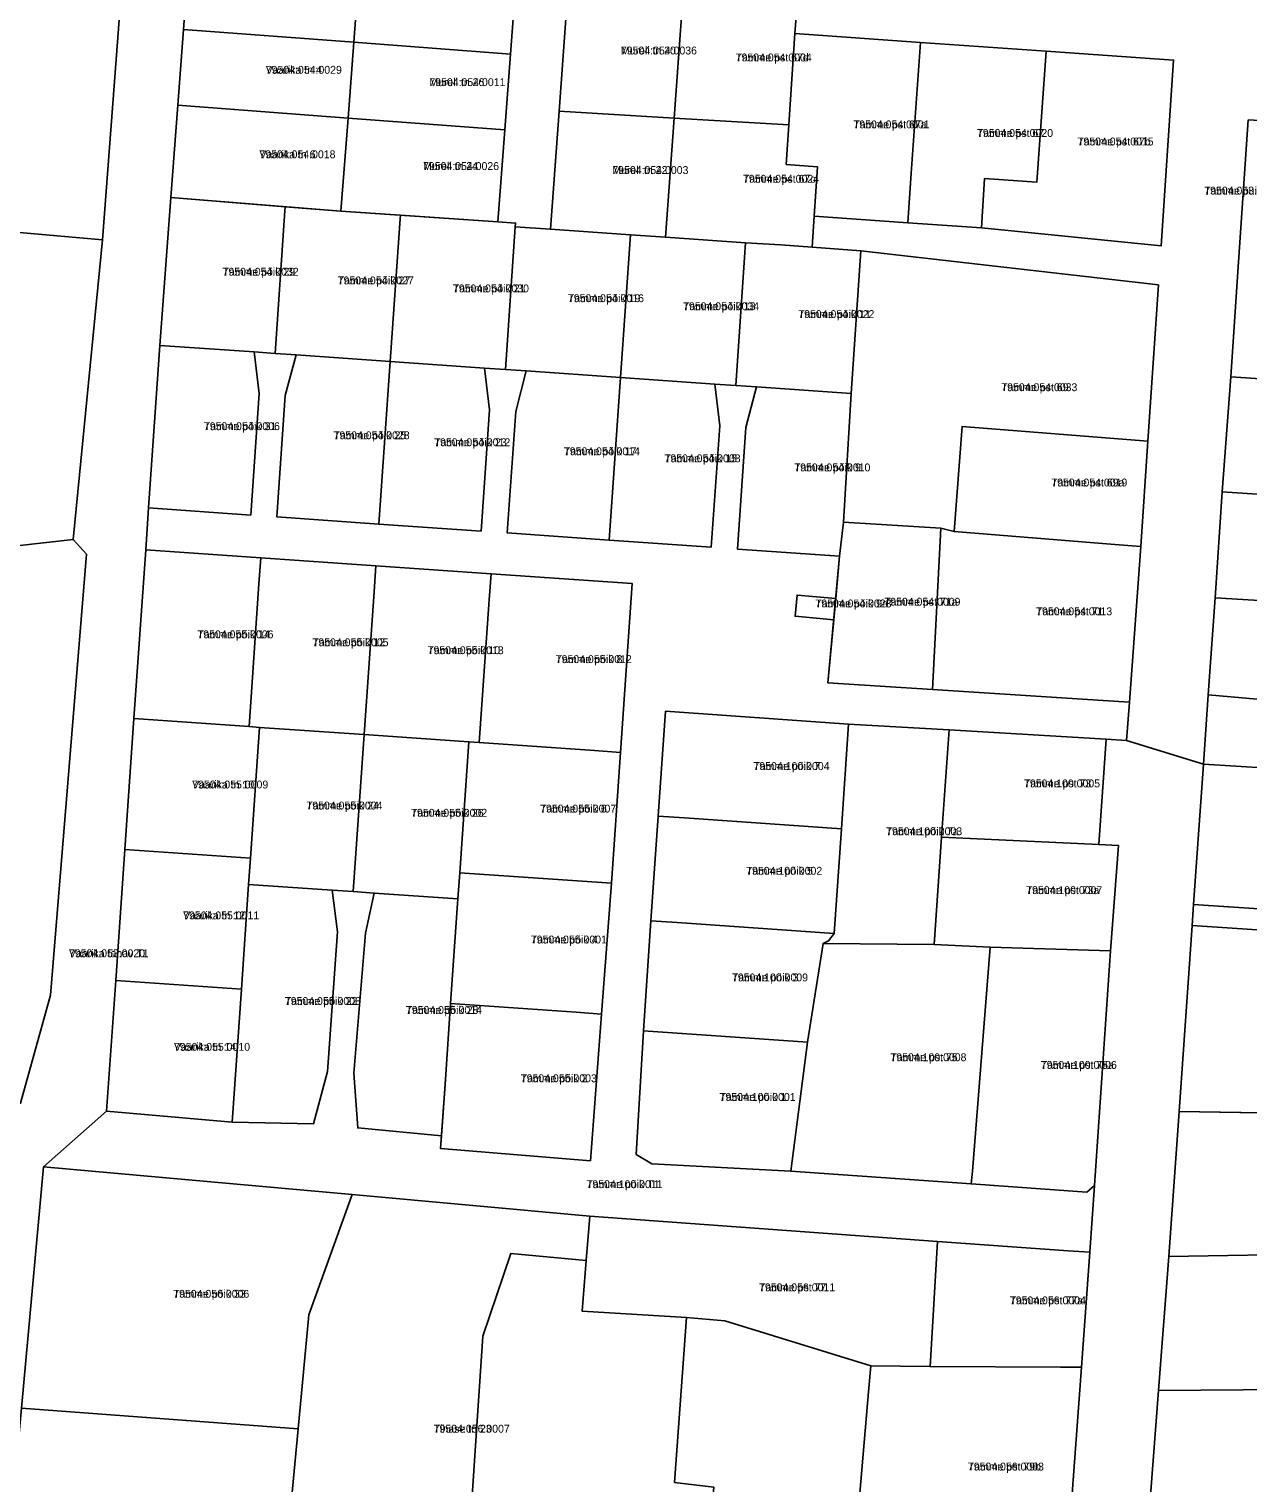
# Model space of a CAD drawing. Extents: x 643847 to 663718, y 6468443 to 6482775.
# Drawn here: x 657632.2 to 657864.6, y 6471569.9 to 6471847 of the extents above; entities that cross this region are included whole.
import ezdxf

# ---------------------------------------------------------------- set-up
doc = ezdxf.new("R2010")
doc.units = 0
for name, color, linetype in [('L_AADRESS', 7, 'Continuous'), ('PIIR', 7, 'Continuous'), ('TUNNUS', 7, 'Continuous')]:
    doc.layers.add(name, color=color, linetype=linetype)

msp = doc.modelspace()

# ---------------------------------------------------------------- linework, layer by layer
at = {"layer": 'PIIR'}
for points in [[(657630.55, 6471642.27), (657636.29, 6471662.84), (657643.14, 6471746.88), (657640.6, 6471749.7), (657646.15, 6471806.77), (657652.6, 6471891.5), (657653.54, 6471903.64), (657664.63, 6471886.78), (657662.71, 6471861.36), (657661.63, 6471846.9), (657660.54, 6471832.43), (657659.21, 6471814.88), (657657.12, 6471786.67), (657654.97, 6471755.7), (657654.41, 6471747.72), (657652.18, 6471715.55), (657650.44, 6471690.61), (657648.71, 6471665.67), (657646.97, 6471640.73), (657634.94, 6471630.14), (657630.73, 6471584.15)], [(657734.92, 6471854.25), (657733.21, 6471831.31), (657731.56, 6471808.81), (657724.87, 6471809.25), (657724.87, 6471809.27), (657724.92, 6471809.96), (657721.57, 6471810.21), (657722.9, 6471827.74), (657723.98, 6471842.2), (657725.07, 6471856.66)], [(657864.61, 6471829.63), (657862.64, 6471800.7), (657861.29, 6471780.66), (657859.66, 6471758.77), (657858.3, 6471738.6), (657856.98, 6471720.08), (657856.07, 6471706.87), (657841.4, 6471711.38), (657841.96, 6471718.67), (657844.13, 6471748.35), (657845.5, 6471768.45), (657847.5, 6471798.21), (657790.76, 6471804.68), (657781.48, 6471805.38), (657781.88, 6471811.31), (657799.72, 6471810.01), (657813.76, 6471809.08), (657847.99, 6471805.62), (657850.38, 6471841.05), (657826.08, 6471842.74), (657802.14, 6471844.42), (657778.2, 6471846.11), (657778.59, 6471851.63)], [(657829.93, 6471552.31), (657832.8, 6471591.95), (657834.4, 6471613.86), (657835.32, 6471626.57), (657838.35, 6471671.29), (657839.88, 6471691.37), (657836.12, 6471691.54), (657837.55, 6471711.63), (657841.4, 6471711.38), (657856.07, 6471706.87), (657854.19, 6471680.14), (657853.91, 6471676.15), (657851.42, 6471640.71), (657849.5, 6471613.08), (657847.52, 6471587.53), (657845.97, 6471567.52)]]:
    msp.add_lwpolyline(points, dxfattribs=at)
for points in [[(657616.68, 6471893.85), (657652.6, 6471891.5), (657646.15, 6471806.77), (657619.5, 6471809.12), (657615.33, 6471809.43), (657615.82, 6471815.81), (657615.46, 6471818.38), (657611.61, 6471824.44), (657612.51, 6471837.24)], [(657662.71, 6471861.36), (657680.7, 6471860), (657695.16, 6471858.92), (657694.08, 6471844.45), (657661.63, 6471846.9)], [(657723.98, 6471842.2), (657694.08, 6471844.45), (657695.16, 6471858.92), (657709.61, 6471857.82), (657725.07, 6471856.66)], [(657733.21, 6471831.31), (657734.92, 6471854.25), (657753.13, 6471853.14), (657756.81, 6471852.92), (657755.19, 6471829.98)], [(657778.2, 6471846.11), (657777.04, 6471828.68), (657755.19, 6471829.98), (657756.81, 6471852.92), (657757.63, 6471852.87), (657772.77, 6471851.95), (657778.59, 6471851.63)], [(657661.63, 6471846.9), (657694.08, 6471844.45), (657692.99, 6471829.99), (657660.54, 6471832.43)], [(657802.14, 6471844.42), (657800.38, 6471819.48), (657799.72, 6471810.01), (657781.88, 6471811.31), (657782.51, 6471820.68), (657776.54, 6471821.15), (657777.04, 6471828.68), (657778.2, 6471846.11)], [(657722.9, 6471827.74), (657692.99, 6471829.99), (657694.08, 6471844.45), (657723.98, 6471842.2)], [(657826.08, 6471842.74), (657824.32, 6471817.81), (657814.35, 6471818.51), (657813.76, 6471809.08), (657799.72, 6471810.01), (657800.38, 6471819.48), (657802.14, 6471844.42)], [(657847.99, 6471805.62), (657813.76, 6471809.08), (657814.35, 6471818.51), (657824.32, 6471817.81), (657826.08, 6471842.74), (657850.38, 6471841.05)], [(657660.54, 6471832.43), (657692.99, 6471829.99), (657691.64, 6471812.25), (657659.21, 6471814.88)], [(657733.21, 6471831.31), (657755.19, 6471829.98), (657753.49, 6471807.28), (657746.83, 6471807.74), (657731.56, 6471808.81)], [(657862.64, 6471800.7), (657864.61, 6471829.63), (657885.29, 6471828.46), (657885.38, 6471831.76), (657906.3, 6471831.22), (657909.45, 6471828.13), (657907.41, 6471805.44), (657915.99, 6471805.23), (657915.64, 6471797.34), (657915.17, 6471787.18), (657901.93, 6471777.96), (657861.29, 6471780.66)], [(657721.57, 6471810.21), (657691.64, 6471812.25), (657692.99, 6471829.99), (657722.9, 6471827.74)], [(657781.88, 6471811.31), (657781.48, 6471805.38), (657775.51, 6471805.84), (657768.79, 6471806.21), (657753.49, 6471807.28), (657755.19, 6471829.98), (657777.04, 6471828.68), (657776.54, 6471821.15), (657782.51, 6471820.68)], [(657675.08, 6471785.43), (657657.12, 6471786.67), (657659.21, 6471814.88), (657681.02, 6471813.11), (657680.96, 6471812.33), (657679.07, 6471785.15)], [(657679.07, 6471785.15), (657680.96, 6471812.33), (657681.02, 6471813.11), (657691.64, 6471812.25), (657702.97, 6471811.48), (657702.92, 6471810.8), (657701.03, 6471783.62), (657683.07, 6471784.86)], [(657552.86, 6471777.44), (657622.3, 6471784.94), (657620.09, 6471803.99), (657619.5, 6471809.12), (657646.15, 6471806.77), (657640.6, 6471749.7), (657590.75, 6471744.08), (657556.96, 6471740.27)], [(657718.99, 6471782.37), (657701.03, 6471783.62), (657702.92, 6471810.8), (657702.97, 6471811.48), (657721.57, 6471810.21), (657724.92, 6471809.98), (657724.87, 6471809.27), (657722.98, 6471782.09)], [(657744.94, 6471780.56), (657726.98, 6471781.81), (657722.98, 6471782.09), (657724.87, 6471809.27), (657731.56, 6471808.81), (657746.83, 6471807.74)], [(657762.9, 6471779.31), (657744.94, 6471780.56), (657746.83, 6471807.74), (657753.49, 6471807.28), (657768.79, 6471806.21), (657766.9, 6471779.03)], [(657766.9, 6471779.03), (657768.79, 6471806.21), (657775.51, 6471805.84), (657781.48, 6471805.38), (657790.76, 6471804.68), (657788.89, 6471777.49), (657770.89, 6471778.75)], [(657790.76, 6471804.68), (657847.5, 6471798.21), (657845.5, 6471768.45), (657810.06, 6471771.25), (657808.57, 6471751.24), (657806, 6471751.82), (657787.48, 6471752.99), (657788.89, 6471777.49)], [(657654.97, 6471755.7), (657657.12, 6471786.67), (657675.08, 6471785.43), (657676.03, 6471777.49), (657674.43, 6471754.35)], [(657747.9, 6471632.52), (657750.9, 6471630.69), (657777.38, 6471629.34), (657811.77, 6471626.89), (657833.84, 6471625.32), (657835.32, 6471626.57), (657834.4, 6471613.86), (657830.31, 6471614.17), (657805.35, 6471615.94), (657739.08, 6471620.77), (657693.8, 6471624.87), (657634.94, 6471630.14), (657646.97, 6471640.73), (657670.92, 6471638.67), (657686.42, 6471638.37), (657689.1, 6471648.33), (657690.95, 6471674.91), (657689.99, 6471682.87), (657693.99, 6471682.59), (657697.98, 6471682.31), (657696.31, 6471674.69), (657694.09, 6471648.01), (657694.83, 6471637.57), (657710.8, 6471636.05), (657710.63, 6471633.63), (657739.19, 6471631.29), (657741.31, 6471659.23), (657743.21, 6471684.19), (657744.94, 6471709.13), (657747.18, 6471741.29), (657720.25, 6471743.16), (657698.31, 6471744.68), (657676.36, 6471746.2), (657654.41, 6471747.72), (657654.97, 6471755.7), (657674.43, 6471754.35), (657676.03, 6471777.49), (657675.08, 6471785.43), (657679.07, 6471785.15), (657683.07, 6471784.86), (657681.03, 6471777.13), (657679.44, 6471753.98), (657698.88, 6471752.64), (657718.34, 6471751.29), (657719.94, 6471774.43), (657718.99, 6471782.37), (657722.98, 6471782.09), (657726.98, 6471781.81), (657724.95, 6471774.06), (657723.34, 6471750.93), (657742.8, 6471749.58), (657762.25, 6471748.23), (657763.85, 6471771.37), (657762.9, 6471779.31), (657766.9, 6471779.03), (657770.89, 6471778.75), (657768.86, 6471771.01), (657767.26, 6471747.87), (657786.71, 6471746.52), (657785.96, 6471738.42), (657778.59, 6471739.1), (657778.22, 6471735.08), (657785.59, 6471734.4), (657784.48, 6471722.36), (657804.44, 6471721.08), (657836.97, 6471718.99), (657841.96, 6471718.67), (657841.4, 6471711.38), (657837.55, 6471711.63), (657807.6, 6471713.39), (657788.43, 6471714.52), (657753.51, 6471716.95), (657752.13, 6471697), (657750.74, 6471677.04), (657749.3, 6471656.08)], [(657679.44, 6471753.98), (657681.03, 6471777.13), (657683.07, 6471784.86), (657701.03, 6471783.62), (657698.88, 6471752.64)], [(657698.88, 6471752.64), (657701.03, 6471783.62), (657718.99, 6471782.37), (657719.94, 6471774.43), (657718.34, 6471751.29)], [(657723.34, 6471750.93), (657724.95, 6471774.06), (657726.98, 6471781.81), (657744.94, 6471780.56), (657742.8, 6471749.58)], [(657742.8, 6471749.58), (657744.94, 6471780.56), (657762.9, 6471779.31), (657763.85, 6471771.37), (657762.25, 6471748.23)], [(657767.26, 6471747.87), (657768.86, 6471771.01), (657770.89, 6471778.75), (657788.89, 6471777.49), (657787.48, 6471752.99), (657786.71, 6471746.52)], [(657861.29, 6471780.66), (657901.93, 6471777.96), (657901.71, 6471755.95), (657859.66, 6471758.77)], [(657844.13, 6471748.35), (657839.15, 6471748.76), (657808.57, 6471751.24), (657810.06, 6471771.25), (657845.5, 6471768.45)], [(657858.3, 6471738.6), (657859.66, 6471758.77), (657901.71, 6471755.95), (657912.51, 6471755.35), (657911.01, 6471735.39)], [(657804.44, 6471721.08), (657784.48, 6471722.36), (657786.71, 6471746.52), (657787.48, 6471752.99), (657806, 6471751.82)], [(657841.96, 6471718.67), (657836.97, 6471718.99), (657804.44, 6471721.08), (657806, 6471751.82), (657808.57, 6471751.24), (657839.15, 6471748.76), (657844.13, 6471748.35)], [(657643.14, 6471746.88), (657636.29, 6471662.84), (657630.55, 6471642.27), (657602.8, 6471638.77), (657590.75, 6471744.08), (657640.6, 6471749.7)], [(657676.36, 6471746.2), (657676.01, 6471741.21), (657674.12, 6471714.03), (657652.18, 6471715.55), (657654.41, 6471747.72)], [(657698.31, 6471744.68), (657697.96, 6471739.69), (657696.07, 6471712.51), (657676.11, 6471713.89), (657674.12, 6471714.03), (657676.01, 6471741.21), (657676.36, 6471746.2)], [(657720.25, 6471743.16), (657719.9, 6471738.18), (657718.01, 6471710.99), (657716.02, 6471711.13), (657696.07, 6471712.51), (657697.96, 6471739.69), (657698.31, 6471744.68)], [(657720.25, 6471743.16), (657747.18, 6471741.29), (657744.94, 6471709.13), (657739.96, 6471709.47), (657718.01, 6471710.99), (657719.9, 6471738.18)], [(657778.59, 6471739.1), (657785.96, 6471738.42), (657785.59, 6471734.4), (657778.22, 6471735.08)], [(657909.44, 6471715.48), (657856.98, 6471720.08), (657858.3, 6471738.6), (657911.01, 6471735.39)], [(658028.68, 6471704.99), (658029.88, 6471694.09), (658005.95, 6471695.96), (657982.03, 6471697.81), (657958.1, 6471699.66), (657934.19, 6471701.58), (657908.89, 6471703.62), (657886.93, 6471704.97), (657856.07, 6471706.87), (657856.98, 6471720.08), (657909.44, 6471715.48), (657934.36, 6471713.29), (657966.25, 6471710.48), (657997.15, 6471707.76)], [(657652.18, 6471715.55), (657674.12, 6471714.03), (657676.11, 6471713.89), (657674.38, 6471688.95), (657650.44, 6471690.61)], [(657753.51, 6471716.95), (657788.43, 6471714.52), (657787.04, 6471694.57), (657757.12, 6471696.65), (657752.13, 6471697)], [(657689.99, 6471682.87), (657674.04, 6471683.97), (657674.38, 6471688.95), (657676.11, 6471713.89), (657696.07, 6471712.51), (657693.99, 6471682.59)], [(657693.99, 6471682.59), (657696.07, 6471712.51), (657716.02, 6471711.13), (657714.29, 6471686.19), (657713.94, 6471681.21), (657697.98, 6471682.31)], [(657807.6, 6471713.39), (657806.15, 6471692.94), (657804.72, 6471672.52), (657783.55, 6471672.68), (657784.61, 6471673.23), (657785.65, 6471674.62), (657787.04, 6471694.57), (657788.43, 6471714.52)], [(657836.12, 6471691.54), (657806.15, 6471692.94), (657807.6, 6471713.39), (657837.55, 6471711.63)], [(657743.21, 6471684.19), (657714.29, 6471686.19), (657716.02, 6471711.13), (657718.01, 6471710.99), (657739.96, 6471709.47), (657744.94, 6471709.13)], [(657856.07, 6471706.87), (657886.93, 6471704.97), (657884.79, 6471678.1), (657854.19, 6471680.14)], [(657752.13, 6471697), (657757.12, 6471696.65), (657787.04, 6471694.57), (657785.65, 6471674.62), (657755.73, 6471676.7), (657750.74, 6471677.04)], [(657838.35, 6471671.29), (657815.39, 6471671.98), (657804.72, 6471672.52), (657806.15, 6471692.94), (657836.12, 6471691.54), (657839.88, 6471691.37)], [(657650.44, 6471690.61), (657674.38, 6471688.95), (657674.04, 6471683.97), (657672.65, 6471664.01), (657648.71, 6471665.67)], [(657741.31, 6471659.23), (657736.49, 6471659.59), (657712.55, 6471661.25), (657713.94, 6471681.21), (657714.29, 6471686.19), (657743.21, 6471684.19)], [(657689.99, 6471682.87), (657690.95, 6471674.91), (657689.1, 6471648.33), (657686.42, 6471638.37), (657670.92, 6471638.67), (657671.64, 6471649.55), (657672.65, 6471664.01), (657674.04, 6471683.97)], [(657710.8, 6471636.05), (657694.83, 6471637.57), (657694.09, 6471648.01), (657696.31, 6471674.69), (657697.98, 6471682.31), (657713.94, 6471681.21), (657712.55, 6471661.25), (657711.55, 6471646.79)], [(657854.19, 6471680.14), (657886.79, 6471677.97), (657906.85, 6471676.71), (657917.18, 6471676.05), (657917.01, 6471673.23), (657915.79, 6471657.2), (657914.46, 6471639.67), (657886.07, 6471640.14), (657888.31, 6471673.86), (657853.91, 6471676.15)], [(657749.3, 6471656.08), (657750.74, 6471677.04), (657755.73, 6471676.7), (657785.65, 6471674.62), (657784.61, 6471673.23), (657783.55, 6471672.68), (657780.6, 6471653.93)], [(657853.91, 6471676.15), (657888.31, 6471673.86), (657886.07, 6471640.14), (657851.42, 6471640.71)], [(657777.38, 6471629.34), (657780.6, 6471653.93), (657783.55, 6471672.68), (657804.72, 6471672.52), (657815.39, 6471671.98), (657812.02, 6471629.34), (657811.77, 6471626.89)], [(657838.35, 6471671.29), (657835.32, 6471626.57), (657833.84, 6471625.32), (657811.77, 6471626.89), (657812.02, 6471629.34), (657815.39, 6471671.98)], [(657670.92, 6471638.67), (657646.97, 6471640.73), (657648.71, 6471665.67), (657672.65, 6471664.01), (657671.64, 6471649.55)], [(657739.19, 6471631.29), (657710.63, 6471633.63), (657711.55, 6471646.79), (657712.55, 6471661.25), (657736.49, 6471659.59), (657741.31, 6471659.23)], [(657750.9, 6471630.69), (657747.9, 6471632.52), (657749.3, 6471656.08), (657780.6, 6471653.93), (657777.38, 6471629.34)], [(657851.42, 6471640.71), (657914.46, 6471639.67), (657914.06, 6471634.19), (657912.76, 6471616.24), (657910.57, 6471615.9), (657909.61, 6471614.05), (657849.5, 6471613.08)], [(657693.8, 6471624.87), (657685.49, 6471601.94), (657683.46, 6471580.25), (657630.73, 6471584.15), (657634.94, 6471630.14)], [(657679.56, 6471537.51), (657680.22, 6471545.9), (657683.46, 6471580.25), (657685.49, 6471601.94), (657693.8, 6471624.87), (657739.08, 6471620.77), (657738.39, 6471612.31), (657724, 6471613.62), (657718.69, 6471597.88), (657714.51, 6471535.17)], [(657739.08, 6471620.77), (657805.35, 6471615.94), (657803.94, 6471592.09), (657792.65, 6471592.25), (657764.85, 6471600.8), (657757.51, 6471601.45), (657737.62, 6471602.66), (657738.39, 6471612.31)], [(657832.8, 6471591.95), (657828.84, 6471591.98), (657803.94, 6471592.09), (657805.35, 6471615.94), (657830.31, 6471614.17), (657834.4, 6471613.86)], [(657714.51, 6471535.17), (657718.69, 6471597.88), (657724, 6471613.62), (657738.39, 6471612.31), (657737.62, 6471602.66), (657757.51, 6471601.45), (657755.23, 6471569.97), (657762.72, 6471569.12), (657761.42, 6471555.18), (657769.23, 6471554.18), (657767.33, 6471532.26), (657767.28, 6471531.65)], [(657849.5, 6471613.08), (657909.61, 6471614.05), (657910.88, 6471609.89), (657911.97, 6471588.03), (657887.77, 6471587.84), (657847.52, 6471587.53)], [(657764.85, 6471600.8), (657792.65, 6471592.25), (657792.23, 6471587.27), (657789.49, 6471555.33), (657787.36, 6471530.54), (657767.33, 6471532.26), (657769.23, 6471554.18), (657761.42, 6471555.18), (657762.72, 6471569.12), (657755.23, 6471569.97), (657757.51, 6471601.45)], [(657829.93, 6471552.31), (657825.94, 6471552.51), (657819.95, 6471552.98), (657789.49, 6471555.33), (657792.23, 6471587.27), (657792.65, 6471592.25), (657803.94, 6471592.09), (657828.84, 6471591.98), (657832.8, 6471591.95)], [(657847.52, 6471587.53), (657887.77, 6471587.84), (657911.97, 6471588.03), (657919.5, 6471588.11), (657925.57, 6471588.16), (657927.77, 6471588.18), (657927.88, 6471576.18), (657927.93, 6471568.15), (657918.62, 6471568.07), (657887.92, 6471568.15), (657845.97, 6471567.52)], [(657683.46, 6471580.25), (657680.22, 6471545.9), (657669.12, 6471546.8), (657668.46, 6471538.24), (657626.75, 6471541.03), (657630.73, 6471584.15)]]:
    msp.add_lwpolyline(points, close=True, dxfattribs=at)

# ---------------------------------------------------------------- texts
at = {"layer": 'L_AADRESS'}
for s, p in [('Mureli tn 20', (657745.01, 6471842.12)), ('Tamme pst 67d', (657766.89, 6471840.8)), ('Vaarika tn 4', (657677.31, 6471838.44)), ('Mureli tn 26', (657708.49, 6471836.09)), ('Tamme pst 67a', (657789.34, 6471828.04)), ('Tamme pst 67', (657812.9, 6471826.4)), ('Tamme pst 67b', (657832.07, 6471824.78)), ('Vaarika tn 6', (657676.09, 6471822.34)), ('Mureli tn 24', (657707.28, 6471820.1)), ('Mureli tn 22', (657743.38, 6471819.34)), ('Tamme pst 67c', (657768.29, 6471817.68)), ('Tamme puiestee T65', (657856.23, 6471815.42)), ('Tamme põik 29', (657669.07, 6471799.96)), ('Tamme põik 27', (657691.02, 6471798.31)), ('Tamme põik 21', (657712.98, 6471796.79)), ('Tamme põik 19', (657734.9, 6471794.92)), ('Tamme põik 13', (657756.86, 6471793.39)), ('Tamme põik 11', (657778.83, 6471791.89)), ('Tamme pst 69', (657817.53, 6471777.96)), ('Tamme põik 31', (657665.5, 6471770.53)), ('Tamme põik 25', (657690.23, 6471768.8)), ('Tamme põik 23', (657709.41, 6471767.47)), ('Tamme põik 17', (657734.14, 6471765.75)), ('Tamme põik 15', (657753.32, 6471764.41)), ('Tamme põik 9', (657778.07, 6471762.68)), ('Tamme pst 69a', (657827.06, 6471759.8)), ('Tamme põik 9a', (657782.09, 6471736.75)), ('Tamme pst 71a', (657795.24, 6471737.08)), ('Tamme pst 71', (657824.17, 6471735.25)), ('Tamme põik 14', (657664.27, 6471730.87)), ('Tamme põik 12', (657686.21, 6471729.35)), ('Tamme põik 10', (657708.16, 6471727.84)), ('Tamme põik 8', (657732.59, 6471726.14)), ('Tamme põik 7', (657770.28, 6471705.76)), ('Vaarika tn 10', (657663.27, 6471702.25)), ('Tamme pst 73', (657821.86, 6471702.46)), ('Tamme põik 24', (657685.05, 6471698.24)), ('Tamme põik 26', (657705.01, 6471696.86)), ('Tamme põik 6', (657729.61, 6471697.66)), ('Tamme põik 7a', (657795.57, 6471693.34)), ('Tamme põik 5', (657768.89, 6471685.81)), ('Tamme pst 73a', (657822.28, 6471682.12)), ('Vaarika tn 12', (657661.55, 6471677.31)), ('Tamme põik 4', (657727.84, 6471672.71)), ('Vaarika tänav T1', (657639.79, 6471670.09)), ('Tamme põik 3', (657766.18, 6471665.49)), ('Tamme põik 22', (657680.94, 6471660.99)), ('Tamme põik 28', (657704.02, 6471659.29)), ('Vaarika tn 14', (657659.81, 6471652.26)), ('Tamme pst 75', (657796.39, 6471650.28)), ('Tamme pst 75a', (657825.06, 6471648.82)), ('Tamme põik 2', (657725.92, 6471646.27)), ('Tamme põik 1', (657763.82, 6471642.71)), ('Tamme põik T1', (657738.45, 6471626.09)), ('Tamme põik 33', (657659.66, 6471605.2)), ('Tamme pst 77', (657771.35, 6471606.43)), ('Tamme pst 77a', (657819.16, 6471603.95)), ('Tihase tn 23', (657709.32, 6471579.49)), ('Tamme pst 79b', (657811.16, 6471572.28))]:
    msp.add_text(s, height=1.5, dxfattribs=at).set_placement(p)
at = {"layer": 'TUNNUS'}
for s, p in [('79504:054:0036', (657745.01, 6471842.12)), ('79504:054:0004', (657766.89, 6471840.8)), ('79504:054:0029', (657677.31, 6471838.44)), ('79504:054:0011', (657708.49, 6471836.09)), ('79504:054:0001', (657789.34, 6471828.04)), ('79504:054:0020', (657812.9, 6471826.4)), ('79504:054:0015', (657832.07, 6471824.78)), ('79504:054:0018', (657676.09, 6471822.34)), ('79504:054:0026', (657707.28, 6471820.1)), ('79504:054:0003', (657743.38, 6471819.34)), ('79504:054:0024', (657768.29, 6471817.68)), ('79504:053:0019', (657856.23, 6471815.42)), ('79504:054:0032', (657669.07, 6471799.96)), ('79504:054:0027', (657691.02, 6471798.31)), ('79504:054:0030', (657712.98, 6471796.79)), ('79504:054:0016', (657734.9, 6471794.92)), ('79504:054:0034', (657756.86, 6471793.39)), ('79504:054:0022', (657778.83, 6471791.89)), ('79504:054:0033', (657817.53, 6471777.96)), ('79504:054:0006', (657665.5, 6471770.53)), ('79504:054:0028', (657690.23, 6471768.8)), ('79504:054:0012', (657709.41, 6471767.47)), ('79504:054:0014', (657734.14, 6471765.75)), ('79504:054:0008', (657753.32, 6471764.41)), ('79504:054:0010', (657778.07, 6471762.68)), ('79504:054:0019', (657827.06, 6471759.8)), ('79504:054:0023', (657782.09, 6471736.75)), ('79504:054:0009', (657795.24, 6471737.08)), ('79504:054:0013', (657824.17, 6471735.25)), ('79504:055:0006', (657664.27, 6471730.87)), ('79504:055:0005', (657686.21, 6471729.35)), ('79504:055:0013', (657708.16, 6471727.84)), ('79504:055:0012', (657732.59, 6471726.14)), ('79504:100:0004', (657770.28, 6471705.76)), ('79504:055:0009', (657663.27, 6471702.25)), ('79504:100:0005', (657821.86, 6471702.46)), ('79504:055:0004', (657685.05, 6471698.24)), ('79504:055:0002', (657705.01, 6471696.86)), ('79504:055:0007', (657729.61, 6471697.66)), ('79504:100:0003', (657795.57, 6471693.34)), ('79504:100:0002', (657768.89, 6471685.81)), ('79504:100:0007', (657822.28, 6471682.12)), ('79504:055:0011', (657661.55, 6471677.31)), ('79504:055:0001', (657727.84, 6471672.71)), ('79504:053:0020', (657639.79, 6471670.09)), ('79504:100:0009', (657766.18, 6471665.49)), ('79504:055:0008', (657680.94, 6471660.99)), ('79504:055:0014', (657704.02, 6471659.29)), ('79504:055:0010', (657659.81, 6471652.26)), ('79504:100:0008', (657796.39, 6471650.28)), ('79504:100:0006', (657825.06, 6471648.82)), ('79504:055:0003', (657725.92, 6471646.27)), ('79504:100:0001', (657763.82, 6471642.71)), ('79504:100:0011', (657738.45, 6471626.09)), ('79504:056:0006', (657659.66, 6471605.2)), ('79504:056:0011', (657771.35, 6471606.43)), ('79504:056:0004', (657819.16, 6471603.95)), ('79504:056:0007', (657709.32, 6471579.49)), ('79504:056:0003', (657811.16, 6471572.28))]:
    msp.add_text(s, height=1.5, dxfattribs=at).set_placement(p)

doc.saveas('drawing.dxf')
